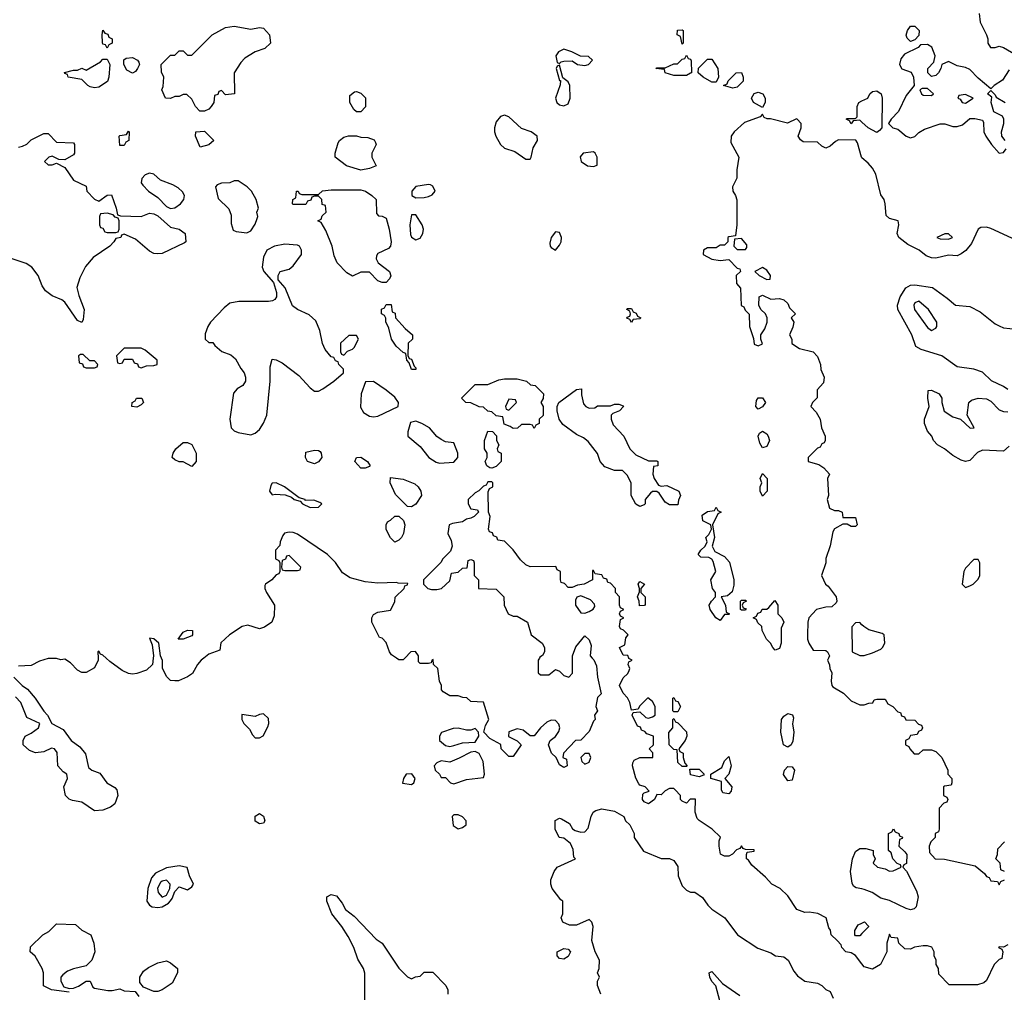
# Model space of a CAD drawing. Header units: inches. Extents: x 2380053 to 2584298, y 380219 to 546618.
# Tile 439 of 656: x 2506016 to 2510674, y 438418 to 443021. Entities that reach past the tile are written whole.
import ezdxf

# ---------------------------------------------------------------- set-up
doc = ezdxf.new("R2010")
doc.units = ezdxf.units.IN
doc.header["$MEASUREMENT"] = 0
for name, color, linetype in [('C5403', 7, 'Continuous'), ('C5404', 7, 'Continuous'), ('C5413', 7, 'Continuous'), ('C5414', 7, 'Continuous')]:
    doc.layers.add(name, color=color, linetype=linetype)

msp = doc.modelspace()

# ---------------------------------------------------------------- linework, layer by layer
at = {"layer": 'C5403', "color": 2}
for points, elevation in [([(2506387.5, 440000), (2506388, 439990), (2506370, 439954), (2506330, 439932), (2506310, 439932), (2506290, 439942), (2506256.9, 439976.9), (2506230, 439994), (2506210, 439992), (2506190, 439998), (2506150, 439998), (2506110, 439984.7), (2506070, 439964.7), (2506010, 439962)], 46), ([(2506647.9, 440000), (2506644, 439970), (2506616.6, 439943.4), (2506570, 439926.8), (2506550, 439924), (2506530, 439927.3), (2506501.3, 439941.3), (2506443, 439983), (2506424.9, 440000)], 46), ([(2506886.9, 440000), (2506874, 439990), (2506857.2, 439970), (2506832.7, 439927.3), (2506810, 439911.3), (2506767.3, 439892.7), (2506750, 439892), (2506730, 439894), (2506711.6, 439911.6), (2506692, 439950), (2506691.6, 439988.4), (2506686.4, 440000)], 46), ([(2507837.6, 440000), (2507830, 439992), (2507810, 439992), (2507798.1, 440000)], 46), ([(2508724.3, 440000), (2508732.3, 439992.3), (2508743.9, 439963.9), (2508749.1, 439909.1), (2508766, 439830), (2508750, 439814), (2508742, 439770), (2508748.7, 439750), (2508735.3, 439730), (2508738, 439710), (2508730, 439702), (2508710, 439652), (2508670, 439612), (2508646, 439610), (2508588, 439550), (2508586, 439530), (2508602, 439522), (2508606, 439490), (2508590, 439482), (2508570, 439494), (2508554, 439530), (2508532, 439550), (2508518, 439590), (2508524.7, 439610), (2508550.8, 439629.2), (2508567.1, 439652.9), (2508571, 439670), (2508566.8, 439686.8), (2508550, 439704.7), (2508530, 439706), (2508510, 439696), (2508479, 439670), (2508450, 439632), (2508430, 439632), (2508398, 439658), (2508370, 439664.7), (2508330, 439651.3), (2508328, 439628), (2508370, 439608), (2508388, 439590), (2508350, 439534), (2508330, 439534), (2508294, 439570), (2508291.6, 439591.6), (2508239.8, 439619.8), (2508212, 439650), (2508219.8, 439680.2), (2508236, 439710), (2508210, 439792), (2508150, 439794), (2508131.6, 439811.6), (2508112.7, 439812.7), (2508090, 439822), (2508050, 439822), (2508019.6, 439839.6), (2508012, 439850), (2508012, 439870), (2508002, 439890), (2507994, 439950), (2507974, 439970), (2507972.7, 439992.7), (2507966, 439990), (2507962, 439978), (2507950, 439974), (2507910, 439974), (2507902, 439982), (2507902, 440000)], 46), ([(2508474.2, 440000), (2508468, 439990), (2508468, 439930), (2508480.4, 439920.4), (2508519.6, 439920.4), (2508550, 439946), (2508570, 439938), (2508590, 439918), (2508614, 439910), (2508630.8, 439929.2), (2508631, 440000)], 46), ([(2510000, 438552.1), (2509970, 438592), (2509950, 438604.7), (2509924.7, 438610), (2509904.7, 438630), (2509902, 438642), (2509883.6, 438663.6), (2509854, 438690), (2509851.6, 438711.6), (2509843.6, 438723.6), (2509831.1, 438771.1), (2509790.9, 438790.9), (2509750, 438798), (2509730, 438796), (2509692, 438810), (2509650, 438874), (2509614, 438910), (2509574, 438930), (2509543.6, 438963.6), (2509479.6, 439019.6), (2509463.6, 439043.6), (2509454, 439050), (2509454, 439070), (2509458, 439082), (2509490, 439086), (2509490, 439092), (2509450, 439094), (2509438, 439098), (2509430, 439111.3), (2509422, 439098), (2509407.3, 439092.7), (2509388.4, 439071.6), (2509370, 439062), (2509350, 439062), (2509331.6, 439071.6), (2509324.7, 439110), (2509324.7, 439135.3), (2509331.6, 439151.6), (2509292, 439190), (2509230, 439231.3), (2509221.4, 439241.4), (2509211, 439270), (2509212.7, 439332.7), (2509188.4, 439331.6), (2509170, 439314), (2509150, 439322), (2509142, 439330), (2509142, 439350), (2509116.9, 439376.9), (2509110, 439382), (2509090, 439382), (2509070, 439372), (2509050, 439352), (2509030, 439354), (2509019, 439330), (2508990, 439310.8), (2508970, 439319.1), (2508961.6, 439330), (2508964.5, 439355.5), (2508970, 439362), (2508994, 439370), (2508974, 439390), (2508950, 439398), (2508945.2, 439405.2), (2508930, 439432), (2508914.8, 439490), (2508916, 439504), (2508922.8, 439517.2), (2508950, 439528.7), (2509010.9, 439529.1), (2509011.3, 439551.3), (2508994, 439570), (2509014, 439590), (2509014, 439630), (2508982, 439642), (2508972.7, 439652.7), (2508958, 439658), (2508952.7, 439672.7), (2508938, 439678), (2508914, 439730), (2508918, 439742), (2508950, 439746), (2508978, 439718), (2508990, 439715.3), (2509010, 439722), (2509022, 439730), (2509022, 439770), (2509010, 439794), (2508988, 439812), (2508947.3, 439772.7), (2508942, 439758), (2508910, 439754), (2508902, 439790), (2508891.6, 439811.6), (2508870, 439834), (2508854, 439870), (2508870, 439906), (2508892.7, 439927.3), (2508899.6, 439940.4), (2508902, 439950), (2508894, 439970), (2508898, 439982), (2508914, 439990), (2508898, 439998), (2508897.3, 440000)], 46), ([(2509842, 440000), (2509838, 439990), (2509847.3, 439967.3), (2509848, 439950), (2509858, 439930), (2509855.3, 439890), (2509858, 439870), (2509863.1, 439863.1), (2509913.6, 439833.6), (2509950, 439798), (2509990, 439778), (2510000, 439778)], 46), ([(2505988, 439910), (2506028, 439870), (2506052.9, 439852.9), (2506088.7, 439810), (2506130, 439748), (2506148, 439730), (2506168, 439690), (2506222, 439662), (2506259, 439610), (2506300.2, 439580.2), (2506327.3, 439547.3), (2506342, 439482), (2506358, 439470), (2506395.6, 439455.6), (2506428.7, 439410), (2506466.8, 439386.8), (2506476.2, 439376.2), (2506480.7, 439350), (2506466.6, 439310), (2506445.4, 439294.6), (2506410, 439280.4), (2506370, 439276.4), (2506310, 439318.7), (2506265.1, 439325.1), (2506250, 439332.2), (2506232.2, 439350), (2506224.9, 439390), (2506242, 439430), (2506238.8, 439450), (2506221.4, 439461.4), (2506197.1, 439490), (2506192.8, 439552.8), (2506181, 439570), (2506166.2, 439573.8), (2506130, 439556), (2506090, 439551), (2506062, 439562), (2506032, 439590), (2506032, 439610), (2506042, 439630), (2506070, 439644), (2506104.7, 439670), (2506112, 439690), (2506050, 439718), (2506021, 439790), (2505996.3, 439816.3)], 46), ([(2508765.2, 438410), (2508749, 438450), (2508749, 438470), (2508759, 438490), (2508749.2, 438510), (2508757.2, 438530), (2508758, 438570), (2508738, 438610), (2508723.2, 438663.2), (2508729, 438730), (2508722, 438750), (2508710, 438762), (2508650, 438735.3), (2508616.4, 438736.4), (2508586, 438750), (2508578, 438770), (2508586, 438790), (2508586, 438850), (2508576.4, 438856.4), (2508535.3, 438910), (2508529.1, 438929.1), (2508529, 438950), (2508544, 438990), (2508558, 439010), (2508646, 439050), (2508638, 439058), (2508634.6, 439094.6), (2508622, 439122), (2508590, 439148), (2508568.7, 439150), (2508549, 439190), (2508549.1, 439230.9), (2508570, 439242), (2508579.6, 439239.6), (2508616.9, 439216.9), (2508631.3, 439191.3), (2508643.6, 439183.6), (2508670, 439176), (2508690, 439178), (2508704.7, 439195.3), (2508719, 439250), (2508729.1, 439270.9), (2508741.2, 439278.8), (2508770, 439286), (2508830, 439276), (2508874, 439250), (2508882, 439230), (2508902, 439210), (2508922, 439170), (2508922, 439150), (2508966.4, 439086.4), (2509050, 439052), (2509090, 439052), (2509110, 439042), (2509130, 439014), (2509131.3, 438970), (2509150, 438922), (2509170, 438902), (2509190, 438892), (2509210, 438891.3), (2509246.4, 438866.4), (2509270.9, 438830.9), (2509290.9, 438810.9), (2509351.3, 438770), (2509412, 438690), (2509507.1, 438627.1), (2509570, 438604.7), (2509591, 438591), (2509630, 438586), (2509651, 438570), (2509678, 438518), (2509695.3, 438495.3), (2509730, 438471.3), (2509790, 438461), (2509810.9, 438450.9), (2509830, 438432), (2509850, 438422), (2509864.7, 438390)], 42), ([(2510000, 438907.4), (2509973.2, 438913.2), (2509960.2, 438920.2), (2509954, 438934), (2509946, 438990), (2509956, 439050), (2509970, 439084.7), (2509990, 439098), (2510000, 439098)], 46), ([(2507648, 438370), (2507648.9, 438508.9), (2507642, 438530), (2507615.1, 438575.1), (2507596, 438630), (2507570, 438682), (2507539.3, 438730), (2507492.3, 438790), (2507469.4, 438850), (2507469.2, 438870), (2507490, 438880.7), (2507514, 438874), (2507540.7, 438840.7), (2507558, 438810), (2507598, 438778), (2507702, 438670), (2507730.8, 438650.8), (2507810, 438532), (2507850, 438492), (2507870, 438482), (2507888.4, 438491.6), (2507910, 438494), (2507930, 438514), (2507970, 438514), (2508032, 438450), (2508042, 438430), (2508042, 438410)], 42), ([(2506250, 438418), (2506166, 438430), (2506129.1, 438449.1), (2506128.7, 438510), (2506122, 438530), (2506088.7, 438588.7), (2506066, 438610), (2506067.3, 438632.7), (2506126, 438690), (2506154.6, 438705.4), (2506190, 438742), (2506279.6, 438739.6), (2506310, 438712), (2506352, 438690), (2506366, 438650), (2506370.8, 438610), (2506358, 438570), (2506330, 438544), (2506270, 438529.2), (2506242, 438518), (2506219.8, 438500.2), (2506211.3, 438490), (2506211.3, 438470), (2506224.7, 438444.7), (2506250, 438436), (2506270, 438438), (2506293.6, 438446.4), (2506330, 438470.8), (2506350, 438471), (2506362, 438442), (2506370, 438438), (2506433.6, 438426.4), (2506454, 438426), (2506490, 438434), (2506510, 438424.7), (2506562, 438422), (2506578.8, 438398.8)], 42), ([(2510000, 438696.2), (2509990, 438686), (2509970, 438686), (2509966, 438690), (2509966, 438710), (2509983.1, 438736.9), (2510000, 438745.6)], 46), ([(2509334.6, 438354.6), (2509309.1, 438449.1), (2509290, 438468.7), (2509281.2, 438490), (2509278, 438510), (2509290, 438516), (2509340.4, 438460.4), (2509422.3, 438402.3)], 38)]:
    msp.add_lwpolyline(points, dxfattribs=dict(at, elevation=elevation))
for points, elevation in [([(2509110, 439746), (2509106, 439750), (2509106, 439810), (2509110, 439814), (2509118, 439798), (2509130, 439794), (2509142, 439770), (2509130, 439746)], 46), ([(2507170, 439735.3), (2507150, 439733.2), (2507130, 439724), (2507067.3, 439732.7), (2507066.8, 439710), (2507076, 439690), (2507103.5, 439663.5), (2507116.9, 439636.9), (2507130, 439622), (2507150, 439622), (2507168.4, 439631.6), (2507190, 439674), (2507195.3, 439690), (2507193.6, 439713.6)], 46), ([(2509650, 439579), (2509629.2, 439590), (2509616, 439650), (2509619, 439710), (2509630, 439724.7), (2509650, 439738), (2509671.3, 439731.3), (2509676.9, 439716.9), (2509671.3, 439688.7), (2509678.8, 439650), (2509673.7, 439606.3), (2509664.7, 439590)], 46), ([(2509150, 439486), (2509130, 439506), (2509126, 439566), (2509110, 439568), (2509088, 439590), (2509087.3, 439647.3), (2509106, 439670), (2509106, 439710), (2509110, 439714), (2509118, 439698), (2509130, 439694), (2509170.8, 439650.8), (2509171.3, 439630), (2509164.7, 439610), (2509134, 439570), (2509138, 439558), (2509154, 439550), (2509154, 439530), (2509162, 439502), (2509174, 439490), (2509170, 439486)], 46), ([(2508090, 439668.7), (2508067.3, 439667.3), (2508011.6, 439648.4), (2508002, 439630), (2508002, 439610), (2508030, 439586), (2508050, 439581), (2508070, 439586), (2508110, 439598.8), (2508170, 439602), (2508188, 439630), (2508186, 439650), (2508170, 439666), (2508150, 439658), (2508130, 439658)], 46), ([(2508170, 439558), (2508150, 439555.3), (2508094.4, 439525.6), (2508050, 439508), (2508010, 439513.2), (2507990, 439504), (2507976, 439490), (2507981, 439470), (2508002, 439450), (2508010, 439434), (2508030, 439434), (2508054, 439410), (2508070, 439404.7), (2508130, 439424.7), (2508210, 439434), (2508215.3, 439450), (2508208.7, 439510), (2508190, 439548)], 46), ([(2508690, 439549), (2508671, 439530), (2508674.8, 439510), (2508690, 439497.3), (2508710, 439507.3), (2508717, 439530), (2508710, 439548.7)], 46), ([(2509370, 439358), (2509342, 439362), (2509336.4, 439376.4), (2509336.4, 439416.4), (2509286, 439430), (2509286, 439450), (2509338, 439482), (2509350, 439514), (2509370, 439534), (2509382, 439490), (2509371.3, 439450), (2509352, 439430), (2509384.7, 439390), (2509382, 439370)], 46), ([(2507871.3, 439451.3), (2507844.7, 439450), (2507830.8, 439430), (2507827.3, 439407.3), (2507870, 439402), (2507881.2, 439410), (2507886, 439430)], 46), ([(2509230, 439438), (2509190, 439448), (2509186, 439474), (2509230, 439474), (2509254, 439450), (2509250, 439446)], 46), ([(2509650, 439419), (2509629.5, 439449.5), (2509634, 439470), (2509650, 439486), (2509670, 439484.7), (2509681, 439470), (2509670, 439422)], 46), ([(2507150, 439215.3), (2507130, 439228), (2507130, 439251.3), (2507150, 439264.7), (2507170, 439252), (2507176, 439230), (2507170, 439218)], 42), ([(2508090, 439258), (2508070, 439258), (2508062, 439250), (2508066.8, 439206.8), (2508090, 439192), (2508110, 439198), (2508128, 439210), (2508128, 439230), (2508110, 439248)], 46), ([(2506770, 439016), (2506710, 439007.3), (2506657.8, 438982.2), (2506639.6, 438960.4), (2506622.4, 438910), (2506618, 438850), (2506630.6, 438830.6), (2506642.5, 438822.5), (2506670, 438819.3), (2506690, 438823.1), (2506719.3, 438840.7), (2506728.7, 438851.3), (2506737.5, 438862.5), (2506750, 438894.9), (2506770, 438917.1), (2506810, 438903.6), (2506830, 438917.3), (2506837.6, 438930), (2506819.3, 438970), (2506808.7, 439008.7)], 46), ([(2506710, 438948.3), (2506690, 438944), (2506682.5, 438937.5), (2506668.6, 438911.4), (2506670.3, 438890), (2506690, 438868.2), (2506710, 438877.3), (2506726.2, 438910), (2506727.1, 438930)], 50), ([(2508590, 438575.3), (2508570, 438578), (2508558, 438590), (2508558, 438610), (2508590, 438624.7), (2508610, 438622), (2508622, 438610), (2508610, 438588)], 42), ([(2506650, 438421.2), (2506602, 438442), (2506584, 438464), (2506584, 438490), (2506602.4, 438517.6), (2506624.7, 438535.3), (2506670, 438558), (2506710, 438566.8), (2506730, 438558), (2506762, 438530), (2506762, 438510), (2506738, 438462), (2506690, 438429.2), (2506670, 438421.2)], 42)]:
    msp.add_lwpolyline(points, close=True, dxfattribs=dict(at, elevation=elevation))
at = {"layer": 'C5404', "color": 2}
for points, elevation in [([(2506430, 442886), (2506422, 442902), (2506410, 442906), (2506407.3, 442912.7), (2506406, 442950), (2506410, 442972), (2506418, 442958), (2506432.7, 442952.7), (2506438, 442938), (2506454, 442930), (2506454, 442910), (2506438, 442902)], 46), ([(2507110, 442976), (2507150, 442984.7), (2507170, 442982), (2507198, 442950), (2507202, 442910), (2507175.3, 442884.7), (2507130, 442868.7), (2507081.4, 442838.6), (2507061.4, 442818.6), (2507031.3, 442770), (2507032, 442670), (2506990, 442666), (2506970, 442686), (2506958, 442682), (2506952.7, 442667.3), (2506938, 442662), (2506934, 442630), (2506922, 442610), (2506910, 442598), (2506890, 442588), (2506868.9, 442588.9), (2506848, 442610), (2506830, 442646), (2506807.3, 442667.3), (2506790, 442668), (2506770, 442658), (2506750, 442658), (2506730, 442648), (2506706, 442650), (2506688.7, 442690), (2506695.3, 442704.7), (2506698, 442750), (2506687.3, 442772.7), (2506686, 442810), (2506730, 442854), (2506750, 442854), (2506770, 442874), (2506790, 442874), (2506810, 442854), (2506830, 442854), (2506926, 442950), (2506990, 442984.7), (2507030, 442991)], 46), ([(2509150, 442906), (2509142, 442942), (2509126, 442950), (2509128.4, 442971.6), (2509150, 442974), (2509154, 442970), (2509154, 442910)], 46), ([(2508590, 442881.2), (2508564.7, 442870), (2508552, 442850), (2508558, 442818), (2508570, 442814), (2508578, 442822), (2508590, 442824.7), (2508630, 442826), (2508654, 442810), (2508690, 442804.7), (2508706, 442810), (2508726, 442830), (2508707.3, 442847.3), (2508668.4, 442848.4), (2508628, 442870)], 50), ([(2509110, 442758), (2509069.1, 442769.1), (2509066, 442786), (2509026, 442790), (2509030, 442794), (2509070, 442794), (2509110, 442812), (2509127.3, 442812.7), (2509150, 442834), (2509162, 442838), (2509170, 442854), (2509178, 442838), (2509190, 442834), (2509192.7, 442827.3), (2509194, 442770), (2509190, 442768), (2509170, 442758)], 46), ([(2506370, 442699), (2506350, 442704), (2506338, 442710), (2506310, 442738), (2506246, 442750), (2506242, 442762), (2506230, 442766), (2506228.4, 442771.6), (2506270, 442782), (2506290, 442782), (2506310, 442791.3), (2506330, 442782), (2506398, 442822), (2506410, 442834), (2506430, 442834), (2506442, 442810), (2506438, 442750), (2506430.7, 442729.3), (2506390, 442702)], 46), ([(2506550, 442768), (2506523.1, 442783.1), (2506508, 442810), (2506508.4, 442831.6), (2506520.4, 442839.6), (2506550, 442842), (2506574, 442830), (2506579.6, 442819.6), (2506582, 442810), (2506574, 442790), (2506563.6, 442776.4)], 46), ([(2508570, 442806), (2508558, 442802), (2508554, 442790), (2508570, 442734), (2508574, 442734), (2508572.7, 442712.7), (2508550.7, 442650), (2508557.3, 442630), (2508570, 442619.1), (2508590, 442613.4), (2508610, 442622.8), (2508619.5, 442650), (2508619, 442710), (2508610, 442728), (2508586, 442746)], 50), ([(2509290, 442726), (2509249.1, 442749.1), (2509226, 442770), (2509227.3, 442792.7), (2509270, 442834), (2509290, 442834), (2509318, 442790), (2509322, 442750), (2509310, 442726)], 46), ([(2509390, 442698), (2509346, 442710), (2509362, 442718), (2509367.3, 442732.7), (2509406, 442770), (2509430, 442772), (2509438, 442750), (2509438, 442730), (2509410, 442702)], 46), ([(2507610, 442586), (2507596.4, 442596.4), (2507578, 442630), (2507578, 442662), (2507600.4, 442679.6), (2507610, 442682), (2507630, 442674), (2507651.6, 442651.6), (2507651.6, 442608.4), (2507630, 442586)], 46), ([(2509530, 442606), (2509488, 442630), (2509478, 442650), (2509490, 442672), (2509510, 442678), (2509532, 442670), (2509542, 442650), (2509542, 442630)], 46), ([(2508310, 442569.5), (2508290, 442563.7), (2508270, 442537.2), (2508261.6, 442510), (2508261.6, 442490), (2508268, 442470), (2508290, 442431), (2508310, 442414), (2508358, 442398), (2508410, 442362), (2508430, 442361), (2508436, 442370), (2508444.7, 442415.3), (2508465.2, 442450), (2508464, 442470), (2508435.3, 442490), (2508390, 442506), (2508330, 442560.9)], 50), ([(2506490, 442426), (2506486, 442470), (2506490, 442474), (2506522, 442478), (2506530, 442494), (2506534, 442490), (2506532, 442450), (2506518, 442442), (2506510, 442426)], 46), ([(2506870, 442418), (2506848, 442470), (2506848.9, 442491.1), (2506890, 442494), (2506934, 442450), (2506910, 442428.7)], 46), ([(2507630, 442309.4), (2507562, 442330), (2507508.7, 442370), (2507508.7, 442390), (2507522, 442438), (2507528.7, 442450), (2507550, 442466), (2507571.1, 442471.1), (2507610, 442472), (2507630, 442464.7), (2507663.6, 442463.6), (2507692.7, 442452.7), (2507699.6, 442439.6), (2507702, 442430), (2507682, 442390), (2507682, 442370), (2507702, 442330), (2507670, 442317.2)], 46), ([(2508730, 442395.3), (2508682, 442390), (2508667.9, 442372.1), (2508671.3, 442350), (2508702, 442330), (2508730, 442326.8), (2508747.3, 442332.7), (2508748, 442370), (2508738, 442390)], 50), ([(2506630, 442295), (2506610, 442287.3), (2506594.4, 442270), (2506590.5, 442250), (2506598, 442238), (2506626, 442210), (2506670, 442179.1), (2506710, 442137.1), (2506730, 442128.2), (2506750, 442130.6), (2506777.2, 442150), (2506793.2, 442170), (2506796, 442190), (2506786.8, 442206.8), (2506765.6, 442225.6), (2506740.1, 442240.1), (2506682.3, 442262.3), (2506650.7, 442290.7)], 50), ([(2507030, 442259.3), (2507010.5, 442249.5), (2506970, 442247.6), (2506950, 442239.3), (2506943, 442230), (2506955.3, 442175.3), (2507005.4, 442125.4), (2507016.9, 442096.9), (2507016.9, 442056.9), (2507026, 442026), (2507039.6, 442019.6), (2507090, 442012), (2507110, 442022), (2507130, 442054), (2507139, 442081), (2507142, 442090), (2507138, 442110), (2507146, 442130), (2507134, 442170), (2507112.7, 442210), (2507092.7, 442230), (2507050, 442258)], 50), ([(2507730, 441778), (2507710, 441786), (2507670, 441826), (2507630, 441826), (2507590, 441808), (2507563.1, 441823.1), (2507518, 441870), (2507503.1, 441903.1), (2507494, 441950), (2507464, 442024), (2507442, 442062), (2507426, 442070), (2507442, 442078), (2507447.3, 442092.7), (2507466, 442110), (2507462, 442142), (2507447.3, 442147.3), (2507446, 442170), (2507430, 442186), (2507410, 442186), (2507398, 442182), (2507392.7, 442167.3), (2507378, 442162), (2507370, 442146), (2507310, 442146), (2507306, 442150), (2507308, 442170), (2507322, 442178), (2507326, 442210), (2507334, 442210), (2507338, 442198), (2507350, 442194), (2507430, 442194), (2507448.7, 442211.3), (2507490, 442216), (2507630, 442216), (2507652, 442210), (2507682, 442190), (2507702, 442170), (2507703.6, 442103.6), (2507712.7, 442092.7), (2507730, 442092), (2507750, 442082), (2507764, 442030), (2507773.4, 441970), (2507770.7, 441949.3), (2507761, 441939), (2507710, 441915.3), (2507703.6, 441903.6), (2507702, 441890), (2507712, 441870), (2507764.7, 441830), (2507771.1, 441808.9), (2507765.4, 441794.6), (2507750, 441778)], 46), ([(2507950, 442242), (2507890, 442232), (2507871, 442210), (2507871.3, 442190), (2507890, 442178.8), (2507930, 442179.1), (2507950, 442184.9), (2507966.8, 442193.2), (2507981.2, 442210), (2507970, 442234), (2507959.6, 442239.6)], 50), ([(2506430, 442106), (2506398, 442102), (2506394, 442090), (2506394, 442050), (2506398, 442038), (2506410, 442034), (2506418, 442018), (2506430, 442014), (2506470, 442014), (2506482, 442018), (2506486, 442030), (2506486, 442070), (2506482, 442082), (2506467.3, 442087.3), (2506458, 442098)], 46), ([(2507890, 442098), (2507870, 442098), (2507862, 442050), (2507864.7, 442004.7), (2507870, 441991.3), (2507890, 441978.8), (2507910, 441987.3), (2507922.7, 442010), (2507926, 442030), (2507919.3, 442050)], 50), ([(2508550, 442017), (2508530.4, 441990), (2508524.1, 441964.1), (2508524.9, 441950), (2508530, 441942.8), (2508550, 441930.8), (2508570, 441954), (2508576.9, 441970), (2508578.3, 441990), (2508570, 442014.5)], 50), ([(2509430, 441986), (2509398, 441982), (2509394, 441950), (2509410, 441934), (2509450, 441934), (2509456.4, 441943.6), (2509456.4, 441956.4)], 46), ([(2507270, 441958.4), (2507222, 441950), (2507184.7, 441930), (2507170, 441898), (2507162.8, 441850), (2507171.3, 441830), (2507216.9, 441776.9), (2507231.3, 441730), (2507231.3, 441710), (2507222.8, 441697.2), (2507212, 441690), (2507192.8, 441687.2), (2507052.8, 441687.2), (2507010, 441679.3), (2506982.5, 441657.5), (2506918, 441590), (2506906, 441570), (2506894, 441534), (2506894, 441510), (2506910, 441494), (2506930, 441494), (2506939.6, 441479.6), (2506971.6, 441451.6), (2507015.3, 441435.3), (2507036.9, 441416.9), (2507062, 441370), (2507078, 441350), (2507084.7, 441330), (2507084.7, 441310), (2507071.3, 441290), (2507045.4, 441274.6), (2507026.8, 441253.2), (2507010.7, 441130), (2507016, 441090), (2507030, 441076), (2507050, 441066.8), (2507110, 441056), (2507130, 441064.7), (2507150, 441082), (2507170, 441112), (2507185.2, 441150), (2507200.7, 441310), (2507201.5, 441378.5), (2507210, 441414), (2507230, 441412), (2507258, 441398), (2507336.7, 441336.7), (2507390, 441278.8), (2507410, 441264), (2507430, 441264), (2507450, 441274.8), (2507502, 441310), (2507548, 441350), (2507547.3, 441367.3), (2507526, 441390), (2507522, 441402), (2507510, 441406), (2507502, 441422), (2507490, 441426), (2507460.4, 441460.4), (2507449.1, 441489.1), (2507436, 441550), (2507416.6, 441596.6), (2507384.8, 441624.8), (2507329.4, 441649.4), (2507307, 441667), (2507272.1, 441752.1), (2507238, 441790), (2507238, 441810), (2507248, 441830), (2507290, 441841), (2507310, 441856), (2507349.2, 441910), (2507349.2, 441930), (2507339, 441950), (2507330, 441954.5)], 50), ([(2509530, 441848), (2509494, 441830), (2509514, 441810), (2509550, 441792), (2509566, 441794), (2509568, 441810), (2509550, 441835.3)], 46), ([(2507870, 441366), (2507858, 441398), (2507848, 441410), (2507842, 441442), (2507830, 441446), (2507796.4, 441476.4), (2507775.3, 441510), (2507762, 441562), (2507748, 441592), (2507748, 441608), (2507742, 441622), (2507728, 441630), (2507728, 441652), (2507742, 441658), (2507750, 441674), (2507772.7, 441672.7), (2507778, 441638), (2507791.6, 441631.6), (2507794, 441610), (2507839.6, 441559.6), (2507874, 441530), (2507874, 441510), (2507854, 441490), (2507852.7, 441432.7), (2507858, 441418), (2507870, 441414), (2507882, 441382), (2507890, 441374), (2507890, 441366)], 46), ([(2508910, 441588), (2508902, 441602), (2508888, 441608), (2508890, 441614), (2508902, 441618), (2508906, 441630), (2508902, 441642), (2508888, 441650), (2508890, 441654), (2508910, 441654), (2508918, 441638), (2508932.7, 441632.7), (2508938, 441618), (2508954, 441610), (2508950, 441606), (2508918, 441602)], 46), ([(2507572.7, 441527.3), (2507534, 441490), (2507534, 441450), (2507538, 441438), (2507550, 441434), (2507567.3, 441452.7), (2507590, 441462), (2507598, 441470), (2507618, 441510), (2507610, 441526)], 50), ([(2506590, 441466), (2506510, 441466), (2506474, 441430), (2506478, 441398), (2506490, 441394), (2506502, 441398), (2506510, 441414), (2506550, 441414), (2506558, 441398), (2506572.7, 441392.7), (2506578, 441378), (2506590, 441374), (2506616.4, 441383.6), (2506650, 441384.7), (2506666, 441390), (2506666, 441410), (2506610, 441458)], 50), ([(2506316.4, 441436.4), (2506303.6, 441436.4), (2506294, 441430), (2506298, 441398), (2506312.7, 441392.7), (2506318, 441378), (2506330, 441374), (2506370, 441374), (2506382, 441378), (2506386, 441390), (2506370, 441406), (2506347.3, 441407.3)], 50), ([(2508450, 441086), (2508442, 441102), (2508430, 441106), (2508390, 441106), (2508371.6, 441088.4), (2508350, 441086), (2508336.4, 441096.4), (2508307.3, 441107.3), (2508302, 441142), (2508270, 441146), (2508250, 441166), (2508230, 441168), (2508210, 441188), (2508190, 441188.7), (2508150, 441208), (2508126, 441210), (2508106, 441230), (2508170, 441294), (2508230, 441294), (2508283.1, 441316.9), (2508310, 441322), (2508370, 441322), (2508414, 441310), (2508432.7, 441292.7), (2508454, 441290), (2508494, 441250), (2508491.6, 441228.4), (2508482, 441210), (2508492, 441190), (2508491.6, 441148.4), (2508474, 441130), (2508474, 441110), (2508458, 441102)], 46), ([(2507690, 441308.7), (2507652, 441308), (2507631, 441250), (2507627.5, 441187.5), (2507642.5, 441162.5), (2507670, 441144.7), (2507690, 441141), (2507710, 441144.7), (2507806, 441190), (2507808, 441210), (2507790, 441235.3), (2507750, 441268.7)], 50), ([(2508710, 441182), (2508736.4, 441183.6), (2508750, 441194), (2508810, 441194), (2508830, 441202), (2508850, 441202), (2508870, 441194), (2508872, 441190), (2508854, 441170), (2508822, 441158), (2508814, 441150), (2508814, 441130), (2508823.6, 441103.6), (2508874, 441050), (2508902, 440990), (2508930, 440962), (2508990, 440934), (2509030, 440934), (2509034, 440930), (2509034, 440910), (2509014, 440906), (2509011.3, 440870), (2509018, 440850), (2509038, 440818), (2509050, 440814), (2509076.9, 440816.9), (2509134, 440790), (2509142, 440770), (2509132.7, 440747.3), (2509130, 440726), (2509090, 440726), (2509070, 440738), (2509040.4, 440780.4), (2509030, 440788), (2509010, 440788), (2508999.6, 440780.4), (2508974, 440750), (2508974, 440730), (2508970, 440726), (2508950, 440718), (2508930, 440728), (2508908, 440770), (2508908, 440830), (2508890, 440866), (2508867.3, 440887.3), (2508830, 440888), (2508784.7, 440904.7), (2508762, 440930), (2508748.9, 440968.9), (2508704.7, 441024.7), (2508683.1, 441043.1), (2508650, 441058), (2508585.6, 441105.6), (2508568, 441130), (2508558, 441170), (2508558, 441190), (2508566, 441210), (2508650, 441271.3), (2508674, 441274), (2508674, 441246), (2508683.6, 441203.6), (2508694, 441190)], 46), ([(2506570, 441188), (2506546, 441190), (2506548, 441210), (2506562, 441218), (2506568.7, 441230), (2506594, 441230), (2506602, 441210), (2506590, 441198)], 46), ([(2508330, 441226), (2508314, 441190), (2508318, 441178), (2508330, 441174), (2508366, 441210), (2508362, 441222)], 46), ([(2509510, 441178), (2509498, 441190), (2509501.2, 441218.8), (2509510, 441232), (2509530, 441231.3), (2509544.7, 441210), (2509530, 441188.7)], 46), ([(2507890, 441122), (2507865.4, 441114.6), (2507851.3, 441070), (2507852, 441050), (2507910, 441002), (2507952, 440950), (2507986.4, 440926.4), (2508002, 440922), (2508070, 440926.8), (2508088.7, 440950), (2508089, 440970), (2508070, 441018), (2508030, 441024), (2508010, 441034), (2507990, 441048.7), (2507954, 441090), (2507918, 441110)], 50), ([(2508250, 440898), (2508240.4, 440900.4), (2508226, 440910), (2508218, 440930), (2508228, 440950), (2508228, 440970), (2508215.3, 440990), (2508215.3, 441030), (2508230, 441074), (2508252.7, 441072.7), (2508271.6, 441051.6), (2508272, 441030), (2508282, 441010), (2508274, 440990), (2508278, 440978), (2508294, 440970), (2508294, 440930), (2508270, 440906)], 46), ([(2509530, 440995.3), (2509516.5, 441016.5), (2509509.1, 441050.9), (2509515.3, 441064.7), (2509530, 441074), (2509550, 441061), (2509557.3, 441050), (2509562.8, 441030), (2509550, 441002)], 46), ([(2506830, 440906), (2506790, 440928), (2506770, 440928), (2506750, 440938), (2506738, 440950), (2506742, 440970), (2506755.3, 440990), (2506790, 441021), (2506810, 441021), (2506830, 441011), (2506851.3, 440970), (2506851, 440930)], 46), ([(2507410, 440919), (2507378, 440930), (2507368, 440950), (2507370, 440974), (2507410, 440984.7), (2507430, 440982), (2507436.9, 440976.9), (2507442, 440970), (2507444.7, 440950), (2507430, 440928.7)], 46), ([(2507630, 440898), (2507602, 440930), (2507608.7, 440950), (2507630, 440951.3), (2507662, 440930), (2507674, 440910), (2507670, 440906), (2507650, 440898)], 46), ([(2507870, 440715.3), (2507850, 440718), (2507793.6, 440773.6), (2507768.7, 440830), (2507770, 440854), (2507830, 440846), (2507884.5, 440824.5), (2507901, 440810), (2507914, 440790), (2507916, 440770), (2507890, 440728.7)], 46), ([(2509530, 440766), (2509518, 440790), (2509518, 440810), (2509526, 440830), (2509518, 440850), (2509530, 440874), (2509551.3, 440850), (2509551.3, 440790)], 46), ([(2507230, 440828.7), (2507210, 440828), (2507203.5, 440816.5), (2507198, 440790), (2507210, 440772), (2507224, 440776), (2507272, 440772), (2507302, 440762), (2507314, 440750), (2507342, 440742), (2507354, 440730), (2507390, 440712), (2507430, 440714), (2507446, 440730), (2507436.4, 440736.4), (2507407.3, 440747.3), (2507366, 440746), (2507366, 440750), (2507338, 440758), (2507268, 440810)], 50), ([(2509330, 440178), (2509308.7, 440190), (2509282, 440230), (2509278, 440250), (2509288, 440270), (2509308, 440290), (2509308, 440310), (2509294, 440330), (2509286, 440370), (2509308.7, 440410), (2509297.2, 440457.2), (2509290, 440468), (2509275.3, 440475.3), (2509238, 440478), (2509226, 440490), (2509238, 440510), (2509258, 440530), (2509268, 440550), (2509262, 440570), (2509275.3, 440584.7), (2509288, 440610), (2509286, 440630), (2509248, 440650), (2509244, 440676), (2509270, 440694), (2509302, 440698), (2509310, 440714), (2509318, 440698), (2509334, 440690), (2509318, 440682), (2509294, 440630), (2509302, 440570), (2509292, 440530), (2509304.7, 440504.7), (2509350, 440481), (2509373.4, 440453.4), (2509394.8, 440370), (2509394.8, 440345.2), (2509386.4, 440313.6), (2509364.7, 440295.3), (2509334, 440290), (2509354, 440250), (2509358, 440218), (2509374, 440210), (2509370, 440206), (2509350, 440206)], 46), ([(2507790, 440548), (2507770, 440568.7), (2507750, 440608), (2507749.1, 440630.9), (2507755.3, 440644.7), (2507770, 440652), (2507790, 440672), (2507810, 440672), (2507831.6, 440651.6), (2507838, 440630), (2507831.1, 440588.9), (2507822, 440570), (2507810, 440558)], 46), ([(2507290, 440486), (2507278, 440482), (2507272.7, 440467.3), (2507258, 440462), (2507254, 440430), (2507258, 440418), (2507270, 440414), (2507330, 440414), (2507342, 440418), (2507346, 440430)], 46), ([(2508947.3, 440247.3), (2508946, 440270), (2508938, 440290), (2508947.3, 440312.7), (2508948, 440330), (2508942, 440350), (2508950, 440362), (2508972, 440350), (2508954, 440330), (2508954, 440310), (2508974, 440290), (2508974, 440250), (2508970, 440248)], 46), ([(2508670, 440294), (2508651.3, 440288.7), (2508645.4, 440274.6), (2508644.7, 440250), (2508670, 440214), (2508690, 440212), (2508710, 440221), (2508728.9, 440231.1), (2508736.4, 440243.6), (2508735.3, 440255.3), (2508715.5, 440275.5)], 46), ([(2509430, 440226), (2509426, 440230), (2509426, 440270), (2509430, 440274), (2509450, 440274), (2509454, 440270), (2509438, 440262), (2509434, 440250), (2509438, 440238), (2509452.7, 440232.7), (2509450, 440226)], 46), ([(2509590, 440038), (2509578, 440050), (2509568, 440070), (2509548, 440090), (2509528, 440130), (2509526, 440150), (2509507.3, 440167.3), (2509502, 440182), (2509486, 440190), (2509502, 440198), (2509507.3, 440212.7), (2509522, 440218), (2509528, 440232), (2509550, 440232), (2509560.4, 440239.6), (2509588, 440272), (2509602, 440250), (2509602, 440210), (2509622, 440190), (2509631.3, 440170), (2509618, 440142), (2509618, 440070), (2509610, 440046)], 46), ([(2506790, 440089), (2506766, 440090), (2506790, 440122), (2506810, 440132), (2506834, 440130), (2506834, 440110), (2506830, 440106)], 46)]:
    msp.add_lwpolyline(points, close=True, dxfattribs=dict(at, elevation=elevation))
at = {"layer": 'C5404', "color": 2, "elevation": 46}
for points in [[(2510000, 442536.5), (2509990, 442546), (2509958, 442542), (2509950, 442528), (2509942, 442542), (2509926, 442550), (2509930, 442554), (2509970, 442554), (2509978, 442562), (2509978, 442610), (2509986, 442630), (2510000, 442636.7)], [(2510000, 442368.3), (2509998, 442370), (2509978.8, 442438.8), (2509971.3, 442451.3), (2509890, 442452), (2509874.6, 442445.4), (2509850, 442422), (2509830, 442414), (2509810, 442422), (2509790, 442441), (2509722.8, 442442.8), (2509710, 442452), (2509698, 442470), (2509712, 442510), (2509712, 442530), (2509694, 442550), (2509690, 442552), (2509648, 442532), (2509568, 442552), (2509552, 442552), (2509538, 442558), (2509530, 442574), (2509518, 442562), (2509444.7, 442535.3), (2509395.3, 442490), (2509382, 442470), (2509380.4, 442440.4), (2509418, 442370), (2509409, 442310), (2509408.7, 442271.3), (2509388, 442230), (2509388.7, 442210), (2509402, 442190), (2509408.4, 442168.4), (2509408, 442050), (2509402, 441998), (2509370, 441994), (2509366, 441990), (2509366, 441970), (2509350, 441954), (2509330, 441954), (2509310, 441942), (2509270, 441942), (2509250, 441931.3), (2509248.7, 441910), (2509290, 441888), (2509330, 441882), (2509370, 441886), (2509410, 441846), (2509422, 441842), (2509426, 441830), (2509406, 441810), (2509407.3, 441772.7), (2509426, 441750), (2509428.4, 441668.4), (2509442, 441662), (2509447.3, 441647.3), (2509467.3, 441627.3), (2509468, 441570), (2509487.3, 441512.7), (2509490, 441486), (2509510, 441478), (2509530, 441488), (2509522, 441510), (2509522, 441530), (2509541.4, 441558.6), (2509552, 441590), (2509552, 441610), (2509544.7, 441630), (2509522, 441650), (2509512, 441670), (2509514, 441710), (2509530, 441718), (2509570, 441698), (2509610, 441702), (2509630, 441695.3), (2509650, 441678), (2509658, 441658), (2509686, 441630), (2509666, 441610), (2509678, 441590), (2509674, 441566), (2509658, 441530), (2509668, 441510), (2509668.7, 441488.7), (2509705.6, 441465.6), (2509768.9, 441448.9), (2509790, 441428), (2509804, 441390), (2509805.2, 441365.2), (2509822, 441330), (2509818, 441302), (2509788.7, 441270), (2509788, 441232), (2509766, 441210), (2509758, 441190), (2509784, 441164), (2509802, 441130), (2509808.9, 441088.9), (2509826, 441050), (2509826, 441030), (2509822, 441018), (2509810, 441014), (2509802, 440998), (2509790, 440994), (2509746, 440950), (2509746, 440930), (2509796.4, 440916.4), (2509820.4, 440900.4), (2509846, 440870), (2509838, 440850), (2509842, 440770), (2509835.3, 440750), (2509846, 440710), (2509870, 440698), (2509890, 440698), (2509906, 440690), (2509910, 440666), (2509970, 440666), (2509978, 440630), (2509970, 440622), (2509950, 440622), (2509930, 440634), (2509910, 440634), (2509870, 440612), (2509862, 440598), (2509849.3, 440530.7), (2509828.9, 440471.1), (2509828.7, 440450), (2509808.7, 440390), (2509828, 440350), (2509840.4, 440340.4), (2509878, 440290), (2509882, 440270), (2509879, 440261), (2509857.2, 440242.8), (2509830, 440241), (2509786, 440230), (2509749.1, 440190.9), (2509744, 440170), (2509742, 440110), (2509742, 440090), (2509748.7, 440070), (2509770, 440038), (2509830, 440035.3), (2509838, 440030), (2509846, 440010), (2509842, 440000)], [(2506010, 442418), (2506030, 442422), (2506050, 442432), (2506070, 442452), (2506108.7, 442471.3), (2506130, 442482), (2506150, 442482), (2506190, 442442), (2506270, 442438), (2506276, 442430), (2506274.8, 442390), (2506270, 442382), (2506230, 442358), (2506200.4, 442360.4), (2506170, 442375.3), (2506154, 442370), (2506134, 442350), (2506150, 442334), (2506170, 442334), (2506190, 442342), (2506230, 442322), (2506270, 442262), (2506330, 442234), (2506334, 442210), (2506370, 442171.3), (2506390, 442162), (2506430, 442191.3), (2506450, 442192), (2506472, 442130), (2506478, 442098), (2506492.7, 442092.7), (2506590, 442090.6), (2506630, 442105.5), (2506650, 442103), (2506670, 442092.7), (2506730, 442039.1), (2506770.6, 442030.6), (2506798, 442010), (2506802, 441970), (2506795.3, 441964.7), (2506690, 441914), (2506670, 441913.2), (2506650, 441914), (2506630, 441925.2), (2506563.1, 441983.1), (2506510, 442006), (2506498, 442002), (2506494, 441990), (2506470, 441986), (2506462, 441970), (2506442, 441950), (2506363.5, 441896.5), (2506327.1, 441852.9), (2506299.8, 441800.2), (2506286.4, 441753.6), (2506295.3, 441715.3), (2506321, 441650), (2506316.9, 441603.1), (2506310, 441588.7), (2506290, 441598), (2506230, 441684), (2506215.1, 441695.1), (2506170, 441714), (2506138, 441738), (2506122, 441762), (2506104, 441810), (2506074, 441850), (2506046.8, 441866.8), (2505910, 441912.7)], [(2508897.3, 440000), (2508892.7, 440012.7), (2508870, 440014), (2508854, 440050), (2508878, 440062), (2508883.6, 440096.4), (2508894, 440110), (2508872.7, 440132.7), (2508858, 440138), (2508854, 440150), (2508858, 440182), (2508874, 440190), (2508858, 440198), (2508854, 440210), (2508858, 440222), (2508874, 440230), (2508858, 440238), (2508854, 440250), (2508854, 440290), (2508834, 440310), (2508834, 440330), (2508810, 440354), (2508798, 440358), (2508792.7, 440372.7), (2508778, 440378), (2508770, 440394), (2508738, 440398), (2508730, 440414), (2508726, 440414), (2508726, 440370), (2508686, 440350), (2508655.3, 440344.7), (2508630, 440334), (2508610, 440334), (2508592.7, 440352.7), (2508578, 440358), (2508574, 440370), (2508574, 440410), (2508558, 440418), (2508552.7, 440432.7), (2508430, 440432), (2508410, 440442), (2508385.4, 440465.4), (2508350, 440512), (2508310, 440554), (2508278, 440558), (2508272.7, 440572.7), (2508258, 440578), (2508252.7, 440592.7), (2508238, 440598), (2508234, 440610), (2508242, 440670), (2508234, 440690), (2508232.7, 440787.3), (2508238, 440802), (2508254, 440810), (2508254, 440830), (2508250, 440834), (2508230, 440834), (2508222, 440818), (2508210, 440814), (2508188.7, 440791.3), (2508170, 440782), (2508138, 440750), (2508138, 440730), (2508150, 440706), (2508182, 440702), (2508186, 440690), (2508166, 440670), (2508150, 440662), (2508130, 440658), (2508110, 440644.7), (2508063.1, 440636.9), (2508048, 440630), (2508042, 440590), (2508057.2, 440557.2), (2508062, 440530), (2508054, 440506), (2508018, 440470), (2508008.4, 440451.6), (2507926, 440370), (2507926, 440350), (2507946, 440330), (2507964.7, 440324.7), (2507990, 440324), (2508010.7, 440329.3), (2508050, 440366), (2508058, 440402), (2508090, 440406), (2508110, 440426), (2508132.7, 440427.3), (2508138, 440462), (2508150, 440466), (2508162, 440462), (2508166, 440450), (2508166, 440390), (2508186, 440370), (2508186, 440330), (2508270, 440326), (2508306, 440290), (2508308, 440250), (2508326, 440210), (2508350, 440198), (2508370, 440198), (2508418, 440170), (2508435.3, 440110), (2508488, 440070), (2508498, 440050), (2508498, 440030), (2508488.4, 440011.6), (2508476.4, 440003.6), (2508474.2, 440000)], [(2507798.1, 440000), (2507775.3, 440015.3), (2507764.7, 440030), (2507750, 440074), (2507730, 440094), (2507718, 440098), (2507682, 440170), (2507682, 440190), (2507690, 440206), (2507710, 440218), (2507770, 440226), (2507790, 440266), (2507792, 440288), (2507834, 440330), (2507838, 440342), (2507850, 440346), (2507852.7, 440352.7), (2507806, 440354), (2507798, 440358), (2507710, 440354), (2507650, 440361), (2507579.8, 440379.8), (2507543.5, 440403.5), (2507510, 440452), (2507472, 440490), (2507330, 440586), (2507310, 440594.8), (2507290, 440596), (2507269, 440591), (2507260.2, 440579.8), (2507248, 440550), (2507247.3, 440532.7), (2507226, 440510), (2507226, 440470), (2507242, 440462), (2507246, 440450), (2507246, 440410), (2507242, 440398), (2507230, 440394), (2507208, 440370), (2507178, 440350), (2507176.4, 440343.6), (2507175.3, 440330), (2507184, 440310), (2507222, 440250), (2507220.4, 440199.6), (2507208, 440170), (2507173.6, 440146.4), (2507150, 440138), (2507095.3, 440155.3), (2507068, 440150), (2507008, 440110), (2506967.3, 440072.7), (2506962, 440038), (2506910, 440018), (2506886.9, 440000)], [(2510000, 440157.8), (2509990, 440168), (2509970, 440166), (2509952.7, 440147.3), (2509954, 440030), (2509990, 440012), (2510000, 440012)], [(2508631, 440000), (2508631, 440010), (2508646.4, 440053.6), (2508690, 440106), (2508710, 440086), (2508719, 440059), (2508714, 440010), (2508724.3, 440000)], [(2506686.4, 440000), (2506682, 440010), (2506674, 440070), (2506650, 440091.3), (2506630, 440094), (2506642, 440062), (2506649.2, 440010), (2506647.9, 440000)], [(2506424.9, 440000), (2506410, 440014), (2506398, 440018), (2506390, 440032), (2506386, 440030), (2506387.5, 440000)], [(2507902, 440000), (2507902, 440010), (2507888.4, 440031.6), (2507866, 440030), (2507837.6, 440000)]]:
    msp.add_lwpolyline(points, dxfattribs=at)
at = {"layer": 'C5413', "color": 2, "elevation": 46}
for points in [[(2510000, 439778), (2510010, 439778), (2510032.7, 439787.3), (2510051.6, 439788.4), (2510058, 439802), (2510070, 439806), (2510110, 439806), (2510123.1, 439783.1), (2510146, 439770), (2510170, 439746), (2510182, 439742), (2510187.3, 439727.3), (2510202, 439722), (2510207.3, 439707.3), (2510250, 439706), (2510267.3, 439687.3), (2510282, 439682), (2510286, 439670), (2510282, 439658), (2510267.3, 439652.7), (2510262, 439638), (2510230, 439634), (2510222, 439618), (2510206, 439610), (2510206, 439590), (2510222, 439582), (2510226, 439570), (2510247.3, 439547.3), (2510270, 439546), (2510290, 439566), (2510330, 439566), (2510350, 439558), (2510378, 439530), (2510406, 439470), (2510406, 439450), (2510426, 439430), (2510426, 439410), (2510422, 439398), (2510390, 439394), (2510386, 439390), (2510386, 439350), (2510402, 439342), (2510406, 439330), (2510402, 439318), (2510387.3, 439312.7), (2510366, 439290), (2510366, 439190), (2510362, 439178), (2510346, 439170), (2510346, 439150), (2510326, 439130), (2510318, 439110), (2510320.4, 439080.4), (2510346, 439050), (2510391.1, 439048.9), (2510536.4, 439016.4), (2510580.4, 438980.4), (2510590, 438966), (2510602, 438962), (2510610, 438946), (2510642, 438942), (2510650, 438926), (2510658, 438942), (2510674, 438950)], [(2510000, 439098), (2510018, 439098), (2510054, 439090), (2510054, 439070), (2510062, 439050), (2510054, 439030), (2510074, 439010), (2510110, 439002), (2510130, 438992), (2510147.3, 438992.7), (2510186, 439010), (2510182, 439022), (2510167.3, 439027.3), (2510146, 439050), (2510138, 439078), (2510126, 439090), (2510126, 439170), (2510142, 439178), (2510150, 439192), (2510158, 439178), (2510174, 439170), (2510178, 439158), (2510191.6, 439151.6), (2510190, 439146), (2510178, 439142), (2510174, 439110), (2510203.6, 439083.6), (2510212, 439070), (2510211.6, 439028.4), (2510198, 439022), (2510194, 439010), (2510211.6, 438991.6), (2510258.8, 438898.8), (2510266.8, 438870), (2510257.3, 438822.7), (2510246.8, 438813.2), (2510230, 438808.7), (2510210, 438814), (2510130, 438852.7), (2510090, 438864), (2510048, 438890), (2510010, 438905.2), (2510000, 438907.4)], [(2510674, 438990), (2510658, 438998), (2510654, 439030), (2510634, 439050), (2510642, 439070), (2510643.6, 439096.4), (2510674, 439130)], [(2510000, 438745.6), (2510011.6, 438751.6), (2510031.6, 438731.6), (2510031.6, 438728.4), (2510000, 438696.2)], [(2510690, 438642), (2510670, 438632), (2510650, 438634), (2510646, 438630), (2510662, 438622), (2510666, 438610), (2510662, 438578), (2510650, 438574), (2510626, 438550), (2510590, 438474), (2510576.4, 438463.6), (2510547.3, 438452.7), (2510412.7, 438452.7), (2510363.6, 438503.6), (2510362, 438530), (2510352, 438550), (2510352, 438570), (2510342, 438590), (2510342, 438610), (2510331.1, 438631.1), (2510310, 438638), (2510290, 438638), (2510248.9, 438631.1), (2510230, 438622), (2510203.6, 438623.6), (2510174, 438650), (2510170, 438674), (2510138, 438678), (2510130, 438694), (2510118, 438650), (2510118, 438610), (2510088.7, 438550), (2510050, 438526.8), (2510010, 438538.8), (2510000, 438552.1)]]:
    msp.add_lwpolyline(points, dxfattribs=at)
at = {"layer": 'C5414', "color": 2, "elevation": 46}
for points in [[(2510554, 443050), (2510559, 443010), (2510589.2, 442950), (2510595.3, 442930), (2510595.3, 442910), (2510608.7, 442890), (2510630.7, 442889.3), (2510650, 442895.3), (2510669.1, 442889.1), (2510738, 442850)], [(2510696.5, 442783.5), (2510664.7, 442735.3), (2510626, 442710), (2510610, 442694), (2510550, 442744.7), (2510510, 442786), (2510490, 442794.8), (2510450, 442802.8), (2510410, 442822.8), (2510378, 442810), (2510374, 442790), (2510362, 442770), (2510350, 442758), (2510330, 442752), (2510312, 442770), (2510312, 442790), (2510339.8, 442820.2), (2510346, 442850), (2510330.9, 442890.9), (2510310, 442904.7), (2510278, 442902), (2510266, 442890), (2510201.2, 442858.8), (2510184.5, 442835.5), (2510177.2, 442810), (2510189.4, 442789.4), (2510233.6, 442773.6), (2510244, 442750), (2510248, 442710), (2510210, 442662), (2510172.5, 442587.5), (2510138, 442550), (2510126, 442530), (2510146, 442510), (2510170, 442504), (2510209.4, 442469.4), (2510230, 442462), (2510250, 442468), (2510270, 442488), (2510296.9, 442503.1), (2510370, 442528.7), (2510391.6, 442528.4), (2510430, 442516), (2510450, 442515.1), (2510475.8, 442524.2), (2510510, 442554), (2510533.6, 442553.6), (2510570, 442546), (2510575.3, 442535.3), (2510577.2, 442490), (2510586, 442470), (2510613.2, 442430), (2510649.4, 442390), (2510670, 442393.2), (2510682, 442410)], [(2510000, 442636.7), (2510028, 442650), (2510038, 442670), (2510050, 442682), (2510070, 442684.7), (2510090.6, 442670.6), (2510096, 442650), (2510094, 442510), (2510083.6, 442496.4), (2510070, 442488), (2510029, 442509), (2510000, 442536.5)], [(2510678, 442450), (2510662, 442470), (2510661, 442490), (2510670.7, 442529.3), (2510671.3, 442551.3), (2510664.7, 442564.7), (2510624.7, 442584.7), (2510612, 442630), (2510614, 442654), (2510594, 442670), (2510610, 442686), (2510630, 442666), (2510634.6, 442654.6), (2510678, 442630)], [(2510730, 441978.4), (2510610, 442033), (2510590, 442039.1), (2510562.7, 442037.3), (2510549.3, 442030.7), (2510518.6, 441961.4), (2510491.1, 441928.9), (2510470, 441912.7), (2510450, 441904.4), (2510410, 441906.7), (2510350, 441893.4), (2510330, 441894.9), (2510304, 441904), (2510270.6, 441930), (2510217.8, 441957.8), (2510174.8, 441990), (2510167.3, 442010), (2510174.8, 442050), (2510171, 442070), (2510130, 442081), (2510114.8, 442094.8), (2510110.4, 442150.4), (2510104.9, 442170), (2510090, 442192), (2510065.5, 442290), (2510050, 442318.8), (2510030, 442342.8), (2510000, 442368.3)], [(2510690, 441270.7), (2510670, 441285.5), (2510612.3, 441312.3), (2510570, 441353.4), (2510530, 441368), (2510450, 441378.8), (2510378, 441430), (2510279.9, 441459.9), (2510255.2, 441475.2), (2510236.4, 441530), (2510170.4, 441650), (2510168, 441670), (2510181.3, 441710), (2510207.9, 441752.1), (2510230, 441764.2), (2510250, 441766.3), (2510334.3, 441754.3), (2510404.1, 441704.1), (2510442, 441670), (2510510, 441664), (2510558.8, 441638.8), (2510630, 441582), (2510650, 441571.8), (2510670, 441563.6), (2510730, 441556.2)], [(2510696.9, 441003.1), (2510670, 440978.8), (2510570, 440984), (2510547.6, 440972.4), (2510510, 440934.8), (2510490, 440930.8), (2510470, 440937.3), (2510430, 440958.8), (2510390, 440991), (2510358, 441010), (2510338, 441030), (2510330.9, 441050.9), (2510310, 441074), (2510296, 441110), (2510296, 441130), (2510318, 441190), (2510312, 441230), (2510314, 441266), (2510330, 441268), (2510366, 441250), (2510378, 441230), (2510378, 441210), (2510389.2, 441169.2), (2510430, 441142), (2510466, 441130), (2510511.6, 441088.4), (2510531.3, 441090), (2510498, 441150), (2510506, 441210), (2510518.8, 441221.2), (2510550.6, 441229.4), (2510590, 441226.6), (2510610, 441215.1), (2510650, 441175.6), (2510670, 441166.3), (2510690, 441164.7)], [(2510000, 440012), (2510010, 440012), (2510050, 440024.7), (2510090, 440042), (2510098, 440050), (2510108, 440070), (2510106, 440110), (2510096.4, 440116.4), (2510033.6, 440133.6), (2510008.9, 440148.9), (2510000, 440157.8)]]:
    msp.add_lwpolyline(points, dxfattribs=at)
at = {"layer": 'C5414', "color": 2}
for points, elevation in [([(2510230, 442918), (2510214.6, 442934.6), (2510208.9, 442948.9), (2510215.3, 442970), (2510230, 442990.8), (2510250.9, 442990.9), (2510271, 442970), (2510270, 442946), (2510250, 442926)], 46), ([(2510310, 442695.3), (2510284.7, 442695.3), (2510274, 442690), (2510282, 442670), (2510290, 442664.7), (2510330, 442662), (2510338, 442670)], 46), ([(2510490, 442668), (2510458, 442662), (2510454, 442650), (2510464.7, 442644.7), (2510474, 442630), (2510490, 442626), (2510526, 442650)], 46), ([(2510410, 442008), (2510392.7, 442007.3), (2510354, 441990), (2510370, 441984.7), (2510410, 441982.8), (2510428, 441990)], 50), ([(2510270, 441689.2), (2510250, 441682), (2510245.5, 441670), (2510248.2, 441650), (2510310, 441564), (2510330, 441550.7), (2510350, 441561), (2510355.1, 441570), (2510355.1, 441590), (2510314.5, 441650)], 50), ([(2510550, 440466), (2510530, 440466), (2510490, 440426), (2510482, 440410), (2510474, 440350), (2510490, 440334), (2510510, 440342), (2510526, 440350), (2510550, 440374), (2510558, 440390), (2510558, 440450)], 46)]:
    msp.add_lwpolyline(points, close=True, dxfattribs=dict(at, elevation=elevation))

doc.saveas('drawing.dxf')
